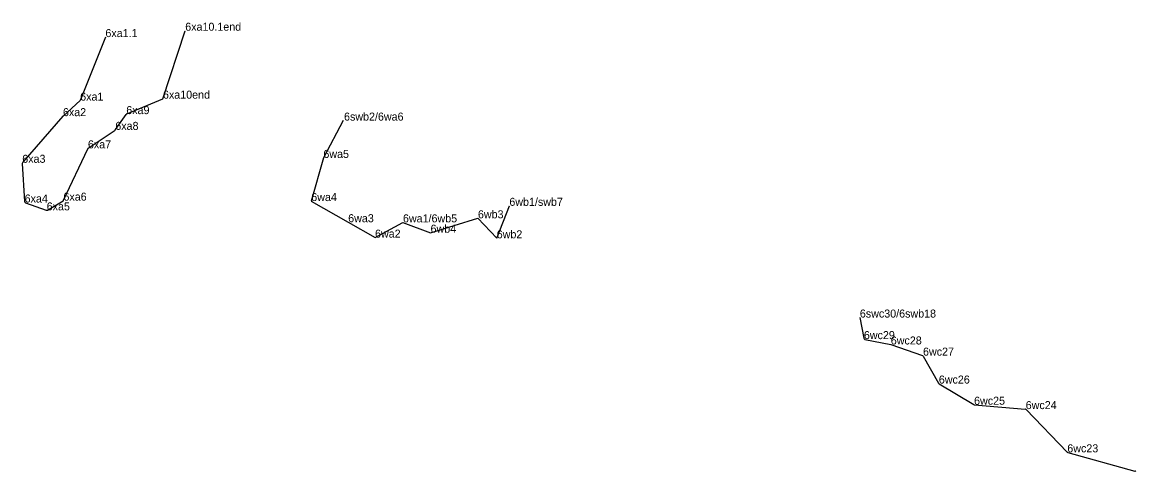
# Model space of a CAD drawing. Extents: x 2072529 to 2267990, y 436423 to 470008.
# Drawn here: x 2141685 to 2142381, y 445315 to 445595 of the extents above; entities that cross this region are included whole.
import ezdxf

# ---------------------------------------------------------------- set-up
doc = ezdxf.new("R2010")
doc.units = 0
doc.layers.add('Level 3', color=7, linetype='Continuous')
doc.layers.add('Old_Level_52', color=7, linetype='Continuous')

msp = doc.modelspace()

# ---------------------------------------------------------------- linework, layer by layer
at = {"layer": 'Level 3'}
for p, q in [((2141787.098, 445590.098), (2141787.098, 445590.098)), ((2141737.224, 445585.191), (2141737.224, 445585.191)), ((2141721.469, 445546.477), (2141721.469, 445546.477)), ((2141773.194, 445547.707), (2141773.194, 445547.707)), ((2141710.702, 445536.794), (2141710.702, 445536.794)), ((2141750.265, 445538.071), (2141750.265, 445538.071)), ((2141885.846, 445534.191), (2141885.846, 445534.191)), ((2141743.416, 445528.238), (2141743.416, 445528.238)), ((2141726.307, 445516.709), (2141726.307, 445516.709)), ((2141685.291, 445507.703), (2141685.291, 445507.703)), ((2141873.407, 445510.73), (2141873.407, 445510.73)), ((2141686.773, 445482.908), (2141686.773, 445482.908)), ((2141711.009, 445484.063), (2141711.009, 445484.063)), ((2141865.841, 445483.814), (2141865.841, 445483.814)), ((2141989.584, 445480.845), (2141989.584, 445480.845)), ((2141700.566, 445478.002), (2141700.566, 445478.002)), ((2141969.955, 445473.056), (2141969.955, 445473.056)), ((2141888.908, 445470.608), (2141888.908, 445470.608)), ((2141923.125, 445470.515), (2141923.125, 445470.515)), ((2141905.661, 445460.997), (2141905.661, 445460.997)), ((2141940.36, 445464.056), (2141940.36, 445464.056)), ((2141981.693, 445460.584), (2141981.693, 445460.584)), ((2142208.539, 445411.127), (2142208.539, 445411.127)), ((2142211.064, 445397.674), (2142211.064, 445397.674)), ((2142227.882, 445394.333), (2142227.882, 445394.333)), ((2142248.015, 445387.378), (2142248.015, 445387.378)), ((2142257.89, 445369.939), (2142257.89, 445369.939)), ((2142279.901, 445356.732), (2142279.901, 445356.732)), ((2142312.159, 445354.005), (2142312.159, 445354.005)), ((2142338.147, 445327.038), (2142338.147, 445327.038)), ((2142380.688, 445315.266), (2142380.688, 445315.266))]:
    msp.add_line(p, q, dxfattribs=at)
at = {"layer": 'Old_Level_52'}
for p, q in [((2141710.662, 445536.749), (2141685.561, 445508.012)), ((2141743.523, 445528.391), (2141750.099, 445537.833)), ((2141726.536, 445516.864), (2141743.261, 445528.134)), ((2141711.142, 445484.346), (2141726.19, 445516.459)), ((2141685.315, 445507.294), (2141686.734, 445483.569)), ((2141687.397, 445482.686), (2141700.13, 445478.157)), ((2141700.967, 445478.235), (2141710.738, 445483.906)), ((2142208.554, 445411.127), (2142210.94, 445398.34)), ((2142211.728, 445397.542), (2142227.815, 445394.346)), ((2142227.947, 445394.311), (2142247.658, 445387.501)), ((2142248.201, 445387.049), (2142257.76, 445370.168)), ((2142258.116, 445369.803), (2142279.702, 445356.851)), ((2142280.132, 445356.712), (2142311.784, 445354.037)), ((2142312.42, 445353.734), (2142337.957, 445327.235)), ((2142338.411, 445326.965), (2142380.322, 445315.367))]:
    msp.add_line(p, q, dxfattribs=at)
for points in [[(2141750.532, 445538.183), (2141773.194, 445547.707), (2141787.098, 445590.098)], [(2141737.225, 445586.137), (2141721.469, 445546.477), (2141710.747, 445536.834)], [(2141885.846, 445534.191), (2141873.407, 445510.73), (2141865.841, 445483.814), (2141888.908, 445470.608), (2141905.661, 445460.997), (2141923.125, 445470.515), (2141940.36, 445464.056), (2141969.955, 445473.056), (2141981.693, 445460.584), (2141989.584, 445480.842)]]:
    msp.add_lwpolyline(points, dxfattribs=at)
for centre, start, end in [((2141711.415, 445536.091), 131.965744, 138.862775), ((2141750.92, 445537.261), 112.794767, 145.14155), ((2141742.702, 445528.963), 303.974292, 325.14155), ((2141727.095, 445516.034), 123.974289, 154.892089), ((2141686.314, 445507.354), 138.862775, 183.420506), ((2141687.732, 445483.628), 183.420506, 250.420153), ((2141710.236, 445484.771), 300.130397, 334.892089), ((2141700.465, 445479.099), 250.420156, 300.1304), ((2142211.923, 445398.523), 190.568475, 258.764119), ((2142227.62, 445393.365), 70.942389, 78.764119), ((2142247.331, 445386.556), 29.521122, 70.942389), ((2142258.63, 445370.661), 209.521122, 239.035478), ((2142280.216, 445357.709), 239.035478, 265.167867), ((2142311.7, 445353.04), 43.940872, 85.167867), ((2142338.677, 445327.929), 223.940872, 254.532103), ((2142380.056, 445314.403), 32.970919, 74.5321)]:
    msp.add_arc(centre, 1, start, end, dxfattribs=at)

# ---------------------------------------------------------------- texts
for s, p in [('6xa1.1', (2141737.225, 445586.137)), ('6xa10.1end', (2141787.098, 445590.098)), ('6xa1', (2141721.469, 445546.477)), ('6xa10end', (2141773.194, 445547.707)), ('6xa2', (2141710.702, 445536.794)), ('6xa9', (2141750.265, 445538.071)), ('6swb2/6wa6', (2141886.307, 445534.021)), ('6xa8', (2141743.416, 445528.238)), ('6xa7', (2141726.307, 445516.709)), ('6wa5', (2141873.407, 445510.73)), ('6xa3', (2141685.291, 445507.703)), ('6xa4', (2141686.773, 445482.908)), ('6xa6', (2141711.009, 445484.063)), ('6wa4', (2141865.841, 445483.814)), ('6wb1/swb7', (2141989.584, 445480.842)), ('6xa5', (2141700.566, 445478.002)), ('6wa3', (2141888.908, 445470.608)), ('6wa1/6wb5', (2141923.125, 445470.515)), ('6wb3', (2141969.955, 445473.056)), ('6wa2', (2141905.661, 445460.997)), ('6wb4', (2141940.36, 445464.056)), ('6wb2', (2141981.693, 445460.584)), ('6swc30/6swb18', (2142208.554, 445411.127)), ('6wc29', (2142211.064, 445397.674)), ('6wc28', (2142227.882, 445394.333)), ('6wc27', (2142248.015, 445387.378)), ('6wc26', (2142257.89, 445369.939)), ('6wc25', (2142279.901, 445356.732)), ('6wc24', (2142312.159, 445354.005)), ('6wc23', (2142338.147, 445327.038))]:
    msp.add_text(s, height=5).set_placement(p)

doc.saveas('drawing.dxf')
